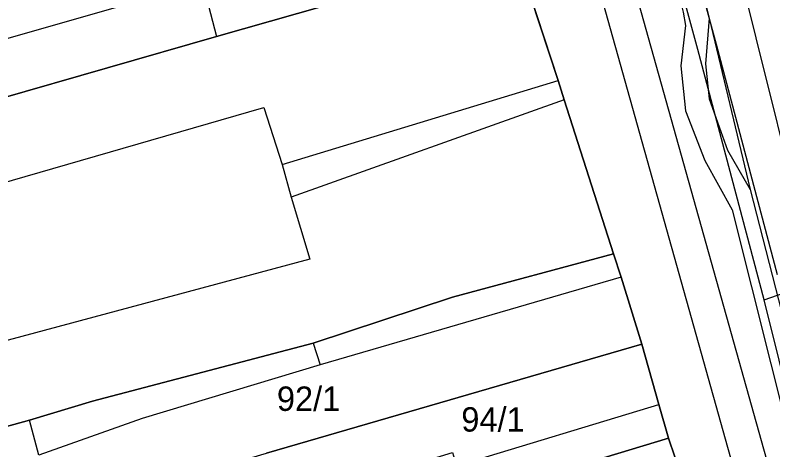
# Model space of a CAD drawing. Extents: x -263423 to -261326, y -1240067 to -1237864.
# Drawn here: x -262885.6 to -262823.4, y -1239574.4 to -1239538.8 of the extents above; entities that cross this region are included whole.
import ezdxf

# ---------------------------------------------------------------- set-up
doc = ezdxf.new("R2010")
doc.units = 0
for name, color, linetype in [('body_kn', 7, 'Continuous'), ('kladpar_druhypozemkov', 7, 'Continuous'), ('kladpar_hranice', 7, 'Continuous'), ('kladpar_parcelnecisla', 7, 'Continuous'), ('kladpar_plochy', 7, 'Continuous'), ('tarchy_linie', 7, 'Continuous'), ('zappar_hrandruhpozemk', 7, 'Continuous')]:
    doc.layers.add(name, color=color, linetype=linetype)

msp = doc.modelspace()

# ---------------------------------------------------------------- linework, layer by layer
at = {"layer": 'body_kn'}
for p, q in [((-262828.63, -1239539.01), (-262828.63, -1239539.01)), ((-262828.63, -1239539.01), (-262828.63, -1239539.01)), ((-262830.57, -1239539.61), (-262830.57, -1239539.61)), ((-262869.06, -1239540.52), (-262869.06, -1239540.52)), ((-262869.06, -1239540.52), (-262869.06, -1239540.52)), ((-262828.03, -1239541.17), (-262828.03, -1239541.17)), ((-262829.55, -1239541.58), (-262829.55, -1239541.58)), ((-262830.95, -1239542.92), (-262830.95, -1239542.92)), ((-262828.92, -1239542.76), (-262828.92, -1239542.76)), ((-262828.92, -1239542.76), (-262828.92, -1239542.76)), ((-262841.03, -1239544.11), (-262841.03, -1239544.11)), ((-262840.53, -1239545.7), (-262840.53, -1239545.7)), ((-262840.53, -1239545.7), (-262840.53, -1239545.7)), ((-262828.63, -1239545.63), (-262828.63, -1239545.63)), ((-262828.63, -1239545.63), (-262828.63, -1239545.63)), ((-262865.19, -1239546.34), (-262865.19, -1239546.34)), ((-262830.57, -1239546.6), (-262830.57, -1239546.6)), ((-262827.11, -1239549.85), (-262827.11, -1239549.85)), ((-262827.11, -1239549.85), (-262827.11, -1239549.85)), ((-262828.97, -1239550.69), (-262828.97, -1239550.69)), ((-262863.68, -1239551), (-262863.68, -1239551)), ((-262863.68, -1239551), (-262863.68, -1239551)), ((-262825.26, -1239553.06), (-262825.26, -1239553.06)), ((-262825.26, -1239553.06), (-262825.26, -1239553.06)), ((-262862.92, -1239553.68), (-262862.92, -1239553.68)), ((-262826.73, -1239554.72), (-262826.73, -1239554.72)), ((-262861.41, -1239558.78), (-262861.41, -1239558.78)), ((-262836.49, -1239558.34), (-262836.49, -1239558.34)), ((-262835.86, -1239560.25), (-262835.86, -1239560.25)), ((-262835.86, -1239560.25), (-262835.86, -1239560.25)), ((-262849.7, -1239561.9), (-262849.7, -1239561.9)), ((-262824.12, -1239562.12), (-262824.12, -1239562.12)), ((-262824.12, -1239562.12), (-262824.12, -1239562.12)), ((-262861.12, -1239565.66), (-262861.12, -1239565.66)), ((-262861.12, -1239565.66), (-262861.12, -1239565.66)), ((-262834.16, -1239565.74), (-262834.16, -1239565.74)), ((-262834.16, -1239565.74), (-262834.16, -1239565.74)), ((-262860.55, -1239567.45), (-262860.55, -1239567.45)), ((-262860.55, -1239567.45), (-262860.55, -1239567.45)), ((-262879.23, -1239570.41), (-262879.23, -1239570.41)), ((-262832.77, -1239570.71), (-262832.77, -1239570.71)), ((-262875.16, -1239571.84), (-262875.16, -1239571.84)), ((-262884.4, -1239571.98), (-262884.4, -1239571.98)), ((-262831.96, -1239573.46), (-262831.96, -1239573.46)), ((-262831.96, -1239573.46), (-262831.96, -1239573.46))]:
    msp.add_line(p, q, dxfattribs=at)
at = {"layer": 'kladpar_druhypozemkov'}
for p, q in [((-262861.5, -1239568.92), (-262861.5, -1239568.92)), ((-262846.41, -1239571), (-262846.41, -1239571))]:
    msp.add_line(p, q, dxfattribs=at)
at = {"layer": 'kladpar_hranice'}
for points in [[(-262831.45, -1239574.99), (-262831.96, -1239573.46), (-262832.77, -1239570.71), (-262834.16, -1239565.74), (-262835.86, -1239560.25), (-262836.49, -1239558.34), (-262840.53, -1239545.7), (-262841.03, -1239544.11), (-262844.5, -1239533.52), (-262845.95, -1239528.79), (-262846.27, -1239527.65), (-262848.79, -1239519.03), (-262851.3, -1239509.97), (-262852.12, -1239506.85), (-262854.74, -1239498.4), (-262854.23, -1239498.28), (-262855.74, -1239491.83), (-262856.44, -1239488.96), (-262858.01, -1239482.69), (-262859.05, -1239477.91), (-262859.61, -1239474.59), (-262861.46, -1239466.35), (-262862.51, -1239461.88)], [(-262886.06, -1239534.83), (-262884.78, -1239534.33), (-262883.06, -1239533.83), (-262880.89, -1239533.14), (-262875.53, -1239531.57), (-262870.94, -1239530.39), (-262871.19, -1239529.11), (-262871.57, -1239527.71), (-262872.01, -1239525.73), (-262848.79, -1239519.03), (-262846.27, -1239527.65), (-262845.95, -1239528.79), (-262844.5, -1239533.52), (-262869.06, -1239540.52), (-262895.92, -1239548.22)], [(-262869.06, -1239540.52), (-262844.5, -1239533.52), (-262841.03, -1239544.11), (-262840.53, -1239545.7), (-262836.49, -1239558.34), (-262849.7, -1239561.9), (-262861.12, -1239565.66), (-262879.23, -1239570.41), (-262884.4, -1239571.98), (-262891.48, -1239573.92), (-262893.14, -1239574.42), (-262895.06, -1239574.86), (-262928.43, -1239583.67), (-262932.09, -1239572.75), (-262933.04, -1239569.94), (-262936.63, -1239559.6), (-262926.55, -1239556.66), (-262923.3, -1239555.79), (-262917.99, -1239554.32), (-262895.92, -1239548.22), (-262869.06, -1239540.52)], [(-262861.12, -1239565.66), (-262849.7, -1239561.9), (-262836.49, -1239558.34), (-262835.86, -1239560.25), (-262834.16, -1239565.74), (-262864.97, -1239574.69)], [(-262893.14, -1239574.42), (-262891.48, -1239573.92), (-262884.4, -1239571.98), (-262879.23, -1239570.41), (-262861.12, -1239565.66)], [(-262834.16, -1239565.74), (-262832.77, -1239570.71), (-262831.96, -1239573.46), (-262856.01, -1239580.73), (-262856.07, -1239580.34), (-262862.9, -1239582.35), (-262864.03, -1239578.9), (-262882.66, -1239584.22), (-262882.79, -1239583.84), (-262883.86, -1239580.26), (-262864.97, -1239574.69), (-262834.16, -1239565.74)], [(-262831.96, -1239573.46), (-262831.45, -1239574.99), (-262828.43, -1239584.56), (-262839.27, -1239588.58), (-262841.23, -1239583.86), (-262858.77, -1239588.55), (-262874.09, -1239592.74), (-262877.66, -1239593.8), (-262885.95, -1239596.12), (-262887.02, -1239592.35), (-262887.84, -1239589.8), (-262862.9, -1239582.35), (-262856.07, -1239580.34), (-262856.01, -1239580.73), (-262831.96, -1239573.46)]]:
    msp.add_lwpolyline(points, dxfattribs=at)
at = {"layer": 'kladpar_plochy'}
for p, q in [((-262841.03, -1239544.11), (-262844.5, -1239533.52)), ((-262840.53, -1239545.7), (-262841.03, -1239544.11)), ((-262836.49, -1239558.34), (-262840.53, -1239545.7)), ((-262835.86, -1239560.25), (-262836.49, -1239558.34)), ((-262834.16, -1239565.74), (-262835.86, -1239560.25)), ((-262832.77, -1239570.71), (-262834.16, -1239565.74)), ((-262831.96, -1239573.46), (-262832.77, -1239570.71)), ((-262831.45, -1239574.99), (-262831.96, -1239573.46))]:
    msp.add_line(p, q, dxfattribs=at)
for points in [[(-262886.06, -1239534.83), (-262884.78, -1239534.33), (-262883.06, -1239533.83), (-262880.89, -1239533.14), (-262875.53, -1239531.57), (-262870.94, -1239530.39), (-262871.19, -1239529.11), (-262871.57, -1239527.71), (-262872.01, -1239525.73), (-262848.79, -1239519.03), (-262846.27, -1239527.65), (-262845.95, -1239528.79), (-262844.5, -1239533.52), (-262869.06, -1239540.52), (-262895.92, -1239548.22)], [(-262893.14, -1239574.42), (-262891.48, -1239573.92), (-262884.4, -1239571.98), (-262879.23, -1239570.41), (-262861.12, -1239565.66), (-262849.7, -1239561.9), (-262836.49, -1239558.34), (-262835.86, -1239560.25), (-262834.16, -1239565.74), (-262864.97, -1239574.69)]]:
    msp.add_lwpolyline(points, dxfattribs=at)
for points in [[(-262869.06, -1239540.52), (-262844.5, -1239533.52), (-262841.03, -1239544.11), (-262840.53, -1239545.7), (-262836.49, -1239558.34), (-262849.7, -1239561.9), (-262861.12, -1239565.66), (-262879.23, -1239570.41), (-262884.4, -1239571.98), (-262891.48, -1239573.92), (-262893.14, -1239574.42), (-262895.06, -1239574.86), (-262928.43, -1239583.67), (-262932.09, -1239572.75), (-262933.04, -1239569.94), (-262936.63, -1239559.6), (-262926.55, -1239556.66), (-262923.3, -1239555.79), (-262917.99, -1239554.32), (-262895.92, -1239548.22)], [(-262834.16, -1239565.74), (-262832.77, -1239570.71), (-262831.96, -1239573.46), (-262856.01, -1239580.73), (-262856.07, -1239580.34), (-262862.9, -1239582.35), (-262864.03, -1239578.9), (-262882.66, -1239584.22), (-262882.79, -1239583.84), (-262883.86, -1239580.26), (-262864.97, -1239574.69)], [(-262831.96, -1239573.46), (-262831.45, -1239574.99), (-262828.43, -1239584.56), (-262839.27, -1239588.58), (-262841.23, -1239583.86), (-262858.77, -1239588.55), (-262874.09, -1239592.74), (-262877.66, -1239593.8), (-262885.95, -1239596.12), (-262887.02, -1239592.35), (-262887.84, -1239589.8), (-262862.9, -1239582.35), (-262856.07, -1239580.34), (-262856.01, -1239580.73)]]:
    msp.add_lwpolyline(points, close=True, dxfattribs=at)
at = {"layer": 'tarchy_linie'}
msp.add_line((-262824.12, -1239562.12), (-262762.39, -1239540.44), dxfattribs=at)
for points in [[(-263002.97, -1238844.59), (-262980.25, -1238906.63), (-262945.58, -1239009.09), (-262938.29, -1239035.86), (-262916.38, -1239115.82), (-262894.12, -1239198.57), (-262876.1, -1239267.26), (-262891.06, -1239270.91), (-262884.2, -1239310.37), (-262877, -1239350.49), (-262869.73, -1239390.34), (-262861.27, -1239427.46), (-262857.92, -1239442.13), (-262856.51, -1239448.31), (-262843.28, -1239506.14), (-262818.17, -1239595.69)], [(-262823.03, -1239560.07), (-262828.03, -1239541.17), (-262832, -1239526.63), (-262837.39, -1239506.6), (-262841.48, -1239490.91), (-262845.09, -1239476.09), (-262852.63, -1239446.01), (-262852.91, -1239441.33), (-262856.62, -1239422.41), (-262858.01, -1239417.71), (-262862.05, -1239416.38), (-262868.07, -1239389.96), (-262875.38, -1239350.2), (-262882.58, -1239310.08), (-262887.56, -1239281.44), (-262887.66, -1239277.56), (-262887.4, -1239271.82)], [(-262820.83, -1239596.57), (-262845.98, -1239506.9), (-262844.94, -1239506.52), (-262858.17, -1239448.69), (-262859.58, -1239442.51), (-262862.93, -1239427.84), (-262865.23, -1239417.72), (-262868.66, -1239412.25), (-262869.63, -1239409.04), (-262873.55, -1239390.07)], [(-262819.18, -1239581.91), (-262824.12, -1239562.12), (-262829.55, -1239541.58), (-262833.52, -1239527.04), (-262838.91, -1239507), (-262843.01, -1239491.3), (-262846.62, -1239476.47), (-262854.19, -1239446.25), (-262854.48, -1239441.53), (-262858.15, -1239422.79), (-262859.29, -1239418.95), (-262863.47, -1239417.57), (-262867.21, -1239411.59), (-262868.1, -1239408.65), (-262872.01, -1239389.76)]]:
    msp.add_lwpolyline(points, dxfattribs=at)
at = {"layer": 'zappar_hrandruhpozemk'}
for p, q in [((-262845.79, -1239469.67), (-262828.63, -1239539.01)), ((-262897.12, -1239543.76), (-262872.55, -1239536.75)), ((-262828.63, -1239539.01), (-262828.92, -1239542.76)), ((-262828.63, -1239539.01), (-262825.26, -1239553.06)), ((-262830.95, -1239542.92), (-262830.57, -1239546.6)), ((-262828.92, -1239542.76), (-262828.63, -1239545.63)), ((-262863.68, -1239551), (-262841.03, -1239544.11)), ((-262840.53, -1239545.7), (-262862.92, -1239553.68)), ((-262828.63, -1239545.63), (-262827.11, -1239549.85)), ((-262909.47, -1239559.11), (-262865.19, -1239546.34)), ((-262827.11, -1239549.85), (-262825.26, -1239553.06)), ((-262835.86, -1239560.25), (-262860.55, -1239567.45)), ((-262861.12, -1239565.66), (-262860.55, -1239567.45)), ((-262860.55, -1239567.45), (-262875.16, -1239571.84)), ((-262875.16, -1239571.84), (-262883.65, -1239574.85)), ((-262883.65, -1239574.85), (-262884.4, -1239571.98))]:
    msp.add_line(p, q, dxfattribs=at)
for points in [[(-262861.04, -1239417.43), (-262830.77, -1239538.52), (-262830.57, -1239539.61), (-262830.95, -1239542.92)], [(-262842.45, -1239469.8), (-262821.27, -1239554.78), (-262807.74, -1239608.23)], [(-262872.55, -1239536.75), (-262871.21, -1239536.44), (-262870.19, -1239536.19), (-262869.06, -1239540.52)], [(-262865.19, -1239546.34), (-262863.68, -1239551), (-262862.92, -1239553.68), (-262861.41, -1239558.78), (-262905.75, -1239570.66), (-262906.26, -1239568.94), (-262917.87, -1239571.93), (-262919.07, -1239568.49), (-262919.95, -1239565.74), (-262920.52, -1239564.02)], [(-262830.57, -1239546.6), (-262828.97, -1239550.69), (-262826.73, -1239554.72), (-262818.83, -1239586.19), (-262817.95, -1239589.84), (-262814.28, -1239605.22), (-262811.64, -1239613.64)], [(-262825.26, -1239553.06), (-262815.95, -1239589.25), (-262815.51, -1239591.18), (-262811.8, -1239605.98), (-262809.75, -1239613.21), (-262806.65, -1239620.73), (-262804.4, -1239624.89)], [(-262857.14, -1239576.9), (-262849.68, -1239574.64), (-262849.36, -1239575.73), (-262832.77, -1239570.71)]]:
    msp.add_lwpolyline(points, dxfattribs=at)

# ---------------------------------------------------------------- texts
at = {"layer": 'kladpar_parcelnecisla'}
for s, p in [('92/1', (-262864.105, -1239571.22)), ('94/1', (-262848.969, -1239572.92))]:
    msp.add_text(s, height=2, dxfattribs=at).set_placement(p)

doc.saveas('drawing.dxf')
